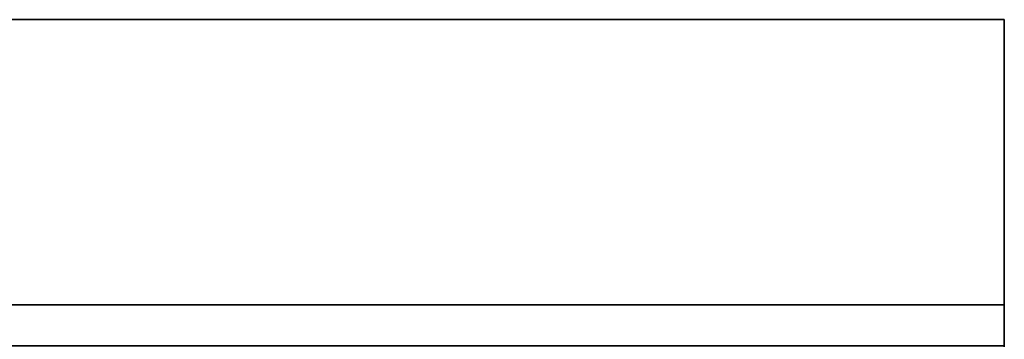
# Model space of a CAD drawing. Extents: x -48 to 48, y -49.6 to 48.
# Tile 813 of 890: x 11.4 to 18, y 30.6 to 32.8. Entities that reach past the tile are written whole.
import ezdxf

# ---------------------------------------------------------------- set-up
doc = ezdxf.new("R2010")
doc.units = 0

msp = doc.modelspace()

# ---------------------------------------------------------------- linework, layer by layer
at = {"layer": '7B2 [36]', "color": 1}
for points, invisible_edges in [([(4, 30.8425, 30.645), (18, 30.8425, 30.645), (18, 32.75, 30.645)], 12), ([(4, 30.8425, 30.645), (18, 32.75, 30.645), (4, 32.75, 30.645)], 1), ([(4, 32.75, 30.645), (18, 32.75, 30.645), (18, 32.75, 30.3)], 12), ([(4, 32.75, 30.645), (18, 32.75, 30.3), (4, 32.75, 30.3)], 1), ([(4, 32.75, 30.3), (18, 32.75, 30.3), (18, 27.25, 30.3)], 12), ([(4, 32.75, 30.3), (18, 27.25, 30.3), (4, 27.25, 30.3)], 13), ([(5, 32.75, 46), (18, 32.75, 46), (18, 32.75, 45.655)], 12), ([(5, 32.75, 46), (18, 32.75, 45.655), (5, 32.75, 45.655)], 1), ([(5, 32.75, 45.655), (18, 32.75, 45.655), (18, 30.8425, 45.655)], 12), ([(5, 32.75, 45.655), (18, 30.8425, 45.655), (5, 30.8425, 45.655)], 1), ([(5, 30.626, 46), (18, 27.25, 46), (18, 32.75, 46)], 13), ([(5, 30.626, 46), (18, 32.75, 46), (5, 32.75, 46)], 1), ([(18, 29.1575, 30.645), (18, 27.25, 30.3), (18, 32.75, 30.3)], 13), ([(18, 29.4321, 30.6996), (18, 29.1575, 30.645), (18, 32.75, 30.3)], 14), ([(18, 29.6648, 30.8552), (18, 29.4321, 30.6996), (18, 32.75, 30.3)], 14), ([(18, 32.75, 30.3), (18, 32.75, 30.645), (18, 30.8425, 30.645)], 12), ([(18, 29.6648, 30.8552), (18, 32.75, 30.3), (18, 30.8425, 30.645)], 15), ([(18, 27.25, 46), (18, 30.8425, 45.655), (18, 32.75, 45.655)], 13), ([(18, 27.25, 46), (18, 32.75, 45.655), (18, 32.75, 46)], 1), ([(4, 30.626, 30.6881), (18, 30.5679, 30.6996), (18, 30.8425, 30.645)], 13), ([(4, 30.626, 30.6881), (18, 30.8425, 30.645), (4, 30.8425, 30.645)], 1), ([(5, 30.8425, 45.655), (18, 30.8425, 45.655), (18, 30.5679, 45.6004)], 12), ([(5, 30.8425, 45.655), (18, 30.5679, 45.6004), (5, 30.5679, 45.6004)], 13), ([(18, 29.6648, 30.8552), (18, 30.8425, 30.645), (18, 30.5679, 30.6996)], 13), ([(18, 27.25, 46), (18, 30.5679, 45.6004), (18, 30.8425, 45.655)], 13), ([(4, 30.626, 30.6881), (4, 30.5679, 30.6996), (18, 30.5679, 30.6996)], 12), ([(5, 30.626, 46), (5, 29.374, 46), (18, 27.25, 46)], 14)]:
    msp.add_3dface(points, dxfattribs=dict(at, invisible_edges=invisible_edges))

doc.saveas('drawing.dxf')
